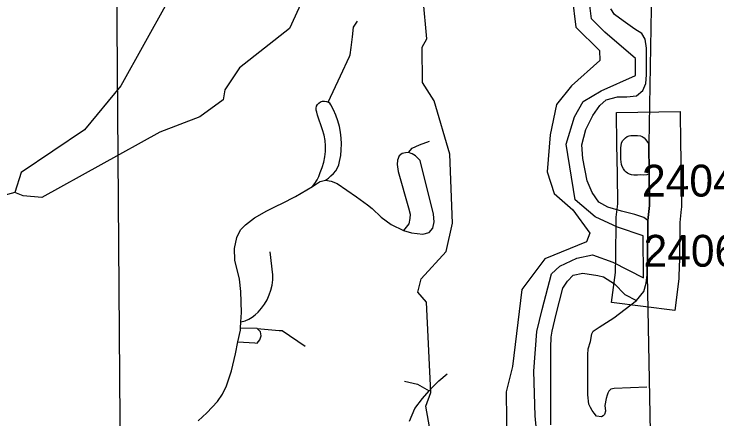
# Model space of a CAD drawing. Extents: x 23.6 to 68.7, y -63 to -29.
# Drawn here: x 49.563 to 50.225, y -48.917 to -48.536 of the extents above; entities that cross this region are included whole.
import ezdxf

# ---------------------------------------------------------------- set-up
doc = ezdxf.new("R2010")
doc.units = 0
for name, color, linetype in [('tdCoCityStreetMajor', 7, 'Continuous'), ('tdCoCityStreetMinor', 7, 'Continuous'), ('tdCoCorpBndry', 7, 'Continuous'), ('tdCoHydroRiver', 7, 'Continuous'), ('tdCoSecRdNmbr', 7, 'Continuous'), ('tdCoSecRteBand', 7, 'Continuous'), ('tdCoSecRteCL', 7, 'Continuous'), ('tdCoSectLine', 7, 'Continuous'), ('tdCoSectLinePart', 7, 'Continuous'), ('tdCoStPrkRd', 7, 'Continuous'), ('tdCoSurfBitum', 7, 'Continuous'), ('tdCoSurfGravel', 7, 'Continuous')]:
    doc.layers.add(name, color=color, linetype=linetype)

msp = doc.modelspace()

# ---------------------------------------------------------------- linework, layer by layer
at = {"layer": 'tdCoCityStreetMajor'}
msp.add_lwpolyline([(50.06853, -48.92278), (50.06853, -48.85028), (50.06902, -48.84042), (50.07001, -48.83466), (50.07363, -48.81871), (50.08004, -48.79422), (50.08415, -48.78781), (50.08974, -48.78205), (50.09878, -48.78008), (50.11276, -48.78222), (50.11818, -48.78353), (50.1287, -48.79027), (50.1384, -48.80014), (50.1492, -48.80598), (50.15639, -48.79757), (50.15836, -48.78968), (50.15934, -48.78183)], dxfattribs=at)
at = {"layer": 'tdCoCityStreetMinor'}
for points in [[(50.16009, -48.73074), (50.15639, -48.72778), (50.14776, -48.72507), (50.13518, -48.72186), (50.12236, -48.71792), (50.11397, -48.71323), (50.10756, -48.70411), (50.10288, -48.69325), (50.09868, -48.67229), (50.0977, -48.65922), (50.10164, -48.64492), (50.10805, -48.63185), (50.11471, -48.62248), (50.12088, -48.61705), (50.13148, -48.61434), (50.14036, -48.61409), (50.14924, -48.61311), (50.1554, -48.60818), (50.15812, -48.60176), (50.15886, -48.59338), (50.15861, -48.56847), (50.15738, -48.55984), (50.15442, -48.55466), (50.14776, -48.55047), (50.13691, -48.54258), (50.12852, -48.53666), (50.12507, -48.53123)], [(50.16131, -48.68668), (50.15904, -48.68765), (50.15637, -48.68778), (50.1535, -48.68773), (50.15017, -48.68782), (50.14692, -48.68778), (50.1447, -48.68753), (50.14277, -48.68708), (50.141, -48.68613), (50.13956, -48.68502), (50.13833, -48.68375), (50.13718, -48.6821), (50.1359, -48.67988), (50.13521, -48.67775), (50.13496, -48.6754), (50.13471, -48.67286), (50.13463, -48.6701), (50.13467, -48.66546), (50.13471, -48.66213), (50.13484, -48.65991), (50.13525, -48.65773), (50.13607, -48.65559), (50.13734, -48.65428), (50.13903, -48.6528), (50.14067, -48.65165), (50.14248, -48.65103), (50.144, -48.65066), (50.14589, -48.6505), (50.14778, -48.65054), (50.15021, -48.65058), (50.15304, -48.65083), (50.15473, -48.65144), (50.1567, -48.65292), (50.15814, -48.65465), (50.15958, -48.65699), (50.16094, -48.65849)], [(50.15894, -48.88737), (50.12836, -48.88869), (50.12523, -48.88934), (50.12408, -48.89017), (50.1231, -48.89132), (50.12244, -48.89312), (50.12162, -48.89493), (50.12079, -48.89822), (50.11964, -48.9048), (50.12014, -48.91022), (50.11932, -48.91318), (50.11784, -48.91433), (50.11619, -48.91548), (50.11159, -48.91466), (50.10929, -48.91203), (50.10748, -48.9094), (50.10583, -48.90661), (50.10452, -48.90348), (50.10353, -48.8946), (50.10337, -48.87488), (50.10337, -48.85696), (50.10386, -48.85153), (50.10583, -48.84462), (50.10715, -48.83739), (50.10846, -48.83476), (50.11415, -48.8311), (50.12789, -48.82224), (50.1492, -48.80598)]]:
    msp.add_lwpolyline(points, dxfattribs=at)
at = {"layer": 'tdCoCorpBndry'}
for points in [[(50.16386, -48.49444), (50.16094, -48.65849), (50.16131, -48.68669), (50.16169, -48.71651), (50.16009, -48.73074), (50.15984, -48.76576), (50.15935, -48.78179), (50.16336, -48.99552)], [(50.05812, -48.9617), (50.05384, -48.91445), (50.05261, -48.87243), (50.05533, -48.83504), (50.06037, -48.81436), (50.06936, -48.78086), (50.07698, -48.77356), (50.09311, -48.76605), (50.10784, -48.76291), (50.12703, -48.76992), (50.15606, -48.78466), (50.15548, -48.74513), (50.13144, -48.73688), (50.11022, -48.72706), (50.09165, -48.71117), (50.08293, -48.65872), (50.09104, -48.63311), (50.09911, -48.61844), (50.11596, -48.60855), (50.14853, -48.5942), (50.14853, -48.57799), (50.11943, -48.55319), (50.10677, -48.54082), (50.10479, -48.52317)]]:
    msp.add_lwpolyline(points, dxfattribs=at)
at = {"layer": 'tdCoHydroRiver'}
for points in [[(49.77787, -48.38471), (49.77057, -48.43846), (49.75822, -48.46385), (49.72062, -48.48953), (49.7129, -48.50539), (49.70681, -48.52598), (49.66346, -48.60381), (49.62918, -48.64523), (49.56964, -48.68534), (49.56353, -48.70435)], [(50.09635, -48.49329), (50.08875, -48.52021), (50.09222, -48.54859), (50.11456, -48.57044), (50.11466, -48.57991), (50.08809, -48.60388), (50.07407, -48.6214), (50.06807, -48.64988), (50.06529, -48.68464), (50.07183, -48.70509), (50.08937, -48.72068), (50.10539, -48.74261), (50.10232, -48.75053), (50.06304, -48.76675), (50.04125, -48.7954), (50.03257, -48.86811)], [(50.00565, -49.00416), (49.98823, -48.99962), (49.97864, -48.98867), (49.97854, -48.9792), (49.97216, -48.97296), (49.9721, -48.96822), (49.97048, -48.96351), (49.9656, -48.95093), (49.95594, -48.93367), (49.95089, -48.90531), (49.95549, -48.89263), (49.9514, -48.80744), (49.94341, -48.79805), (49.94643, -48.78539), (49.96983, -48.75988), (49.97585, -48.73298), (49.97356, -48.66828), (49.9588, -48.61793), (49.94757, -48.60069), (49.9472, -48.56754), (49.95185, -48.5596), (49.94828, -48.52175)], [(49.83464, -48.523), (49.82231, -48.54997), (49.77535, -48.58679), (49.76137, -48.60746), (49.75989, -48.61696), (49.73797, -48.63298), (49.70025, -48.6476), (49.58884, -48.70881), (49.57146, -48.70742), (49.56353, -48.70435)], [(49.56353, -48.70435), (49.55094, -48.70765), (49.53065, -48.72839), (49.51535, -48.77276), (49.50345, -48.83919), (49.48814, -48.88356), (49.4695, -48.9106), (49.45866, -48.92966), (49.44962, -48.96923), (49.44495, -48.97559), (49.44386, -49.0198), (49.46366, -49.09851), (49.46567, -49.13795), (49.47707, -49.1694), (49.48029, -49.17568), (49.48357, -49.18669), (49.48843, -49.19769), (49.49982, -49.22914), (49.50199, -49.28278)], [(50.03257, -48.86811), (50.02652, -48.89186), (50.02738, -48.97078), (50.01814, -48.9914), (50.00565, -49.00416)]]:
    msp.add_lwpolyline(points, dxfattribs=at)
at = {"layer": 'tdCoSecRteBand'}
msp.add_lwpolyline([(50.18541, -48.81531), (50.12587, -48.8079), (50.12941, -48.77947), (50.12984, -48.76519), (50.13009, -48.73053), (50.1301, -48.72895), (50.13028, -48.72738), (50.13167, -48.71501), (50.13132, -48.68707), (50.13094, -48.65893), (50.13054, -48.62894), (50.19054, -48.62814), (50.19094, -48.65813), (50.19131, -48.68629), (50.19131, -48.6863), (50.19131, -48.68631), (50.19169, -48.71613), (50.19171, -48.718), (50.1915, -48.71986), (50.19008, -48.73253), (50.18984, -48.76597), (50.18984, -48.76632), (50.18983, -48.76668), (50.18933, -48.78271), (50.18929, -48.78411), (50.18912, -48.78549), (50.18911, -48.78554), (50.18541, -48.81531)], dxfattribs=at)
at = {"layer": 'tdCoSecRteCL'}
msp.add_lwpolyline([(50.15934, -48.78183), (50.15935, -48.78179), (50.15984, -48.76576), (50.16009, -48.73074), (50.16169, -48.71651), (50.16131, -48.68668), (50.16094, -48.65853)], dxfattribs=at)
at = {"layer": 'tdCoSectLine'}
msp.add_lwpolyline([(49.65937, -48.50476), (49.66684, -49.49788)], dxfattribs=at)
at = {"layer": 'tdCoSectLinePart'}
msp.add_lwpolyline([(49.65937, -48.50476), (49.66684, -49.49788)], dxfattribs=at)
at = {"layer": 'tdCoStPrkRd'}
for p, q in [((49.88161, -48.55762), (49.88277, -48.54874)), ((49.88277, -48.54874), (49.88638, -48.54299)), ((49.88046, -48.56781), (49.88161, -48.55762)), ((49.87964, -48.57455), (49.88046, -48.56781)), ((49.8788, -48.57632), (49.87964, -48.57455)), ((49.87027, -48.59428), (49.8788, -48.57632)), ((49.85888, -48.61918), (49.87027, -48.59428)), ((49.84794, -48.6231), (49.84881, -48.62142)), ((49.84881, -48.62142), (49.85006, -48.62001)), ((49.85006, -48.62001), (49.85163, -48.61895)), ((49.85163, -48.61895), (49.85341, -48.61832)), ((49.85341, -48.61832), (49.85529, -48.61814)), ((49.85529, -48.61814), (49.85715, -48.61843)), ((49.85715, -48.61843), (49.85888, -48.61918)), ((49.86028, -48.62023), (49.85888, -48.61918)), ((49.86139, -48.62157), (49.86028, -48.62023)), ((49.86395, -48.62647), (49.86139, -48.62157)), ((49.84752, -48.62494), (49.84794, -48.6231)), ((49.84757, -48.62682), (49.84752, -48.62494)), ((49.84808, -48.62864), (49.84757, -48.62682)), ((49.84873, -48.6316), (49.84808, -48.62864)), ((49.86614, -48.63154), (49.86395, -48.62647)), ((49.8535, -48.64525), (49.84873, -48.6316)), ((49.86796, -48.63676), (49.86614, -48.63154)), ((49.8694, -48.6421), (49.86796, -48.63676)), ((49.85491, -48.65022), (49.8535, -48.64525)), ((49.87044, -48.64753), (49.8694, -48.6421)), ((49.87108, -48.65302), (49.87044, -48.64753)), ((49.85583, -48.6553), (49.85491, -48.65022)), ((49.87131, -48.65854), (49.87108, -48.65302)), ((49.85628, -48.66044), (49.85583, -48.6553)), ((49.85623, -48.66561), (49.85628, -48.66044)), ((49.87115, -48.66407), (49.87131, -48.65854)), ((49.93787, -48.66259), (49.94474, -48.65927)), ((49.94474, -48.65927), (49.95413, -48.65596)), ((49.85569, -48.67074), (49.85623, -48.66561)), ((49.87058, -48.66956), (49.87115, -48.66407)), ((49.92864, -48.66764), (49.92556, -48.66985)), ((49.93156, -48.66685), (49.92864, -48.66764)), ((49.93456, -48.66669), (49.93156, -48.66685)), ((49.93456, -48.66669), (49.93787, -48.66259)), ((49.93787, -48.66788), (49.93456, -48.66669)), ((49.94119, -48.66977), (49.93787, -48.66788)), ((49.85466, -48.67581), (49.85569, -48.67074)), ((49.86879, -48.67815), (49.86961, -48.675)), ((49.86961, -48.675), (49.87058, -48.66956)), ((49.92398, -48.67379), (49.9239, -48.67774)), ((49.92556, -48.66985), (49.92398, -48.67379)), ((49.94537, -48.67411), (49.94119, -48.66977)), ((49.95799, -48.72454), (49.94537, -48.67411)), ((49.8512, -48.68553), (49.85316, -48.68075)), ((49.85316, -48.68075), (49.85466, -48.67581)), ((49.86585, -48.68393), (49.86752, -48.68115)), ((49.86752, -48.68115), (49.86879, -48.67815)), ((49.9239, -48.67774), (49.92485, -48.68437)), ((49.84992, -48.68908), (49.8512, -48.68553)), ((49.86139, -48.68865), (49.86379, -48.68645)), ((49.86379, -48.68645), (49.86585, -48.68393)), ((49.92485, -48.68437), (49.93448, -48.71878)), ((49.84392, -48.69862), (49.85057, -48.69424)), ((49.84626, -48.69566), (49.84827, -48.69247)), ((49.84827, -48.69247), (49.84992, -48.68908)), ((49.85057, -48.69424), (49.85115, -48.69385)), ((49.85115, -48.69385), (49.85641, -48.6927)), ((49.85641, -48.6927), (49.85905, -48.69085)), ((49.85641, -48.6927), (49.86167, -48.69352)), ((49.85905, -48.69085), (49.86139, -48.68865)), ((49.86167, -48.69352), (49.86726, -48.69583)), ((49.82797, -48.70799), (49.84392, -48.69862)), ((49.84392, -48.69862), (49.84626, -48.69566)), ((49.86726, -48.69583), (49.88535, -48.70832)), ((49.81498, -48.71473), (49.82797, -48.70799)), ((49.81051, -48.71686), (49.81498, -48.71473)), ((49.88535, -48.70832), (49.89571, -48.71588)), ((49.78934, -48.72821), (49.80084, -48.72147)), ((49.80084, -48.72147), (49.81051, -48.71686)), ((49.89571, -48.71588), (49.90031, -48.71934)), ((49.90031, -48.71934), (49.90869, -48.72739)), ((49.93448, -48.71878), (49.93598, -48.72454)), ((49.90869, -48.72739), (49.91823, -48.7343)), ((49.93598, -48.72454), (49.93582, -48.72864)), ((49.95855, -48.73172), (49.95799, -48.72454)), ((49.77618, -48.73923), (49.78079, -48.73463)), ((49.78079, -48.73463), (49.78934, -48.72821)), ((49.91823, -48.7343), (49.92973, -48.74005)), ((49.93487, -48.73361), (49.92973, -48.74005)), ((49.93582, -48.72864), (49.93487, -48.73361)), ((49.95736, -48.73779), (49.95855, -48.73172)), ((49.77257, -48.74663), (49.77618, -48.73923)), ((49.92973, -48.74005), (49.93732, -48.74229)), ((49.95405, -48.74198), (49.95736, -48.73779)), ((49.77043, -48.75682), (49.77257, -48.74663)), ((49.93732, -48.74229), (49.94789, -48.74356)), ((49.94789, -48.74356), (49.95405, -48.74198)), ((49.77092, -48.76784), (49.77043, -48.75682)), ((49.80666, -48.78169), (49.8042, -48.75999)), ((49.77536, -48.78592), (49.77092, -48.76784)), ((49.77651, -48.79743), (49.77536, -48.78592)), ((49.8059, -48.79137), (49.80652, -48.78655)), ((49.80652, -48.78655), (49.80666, -48.78169)), ((49.8048, -48.7961), (49.8059, -48.79137)), ((49.77701, -48.81716), (49.77651, -48.79743)), ((49.80121, -48.80512), (49.80323, -48.8007)), ((49.80323, -48.8007), (49.8048, -48.7961)), ((49.79877, -48.80931), (49.80121, -48.80512)), ((49.79269, -48.81688), (49.79592, -48.81325)), ((49.79592, -48.81325), (49.79877, -48.80931)), ((49.77648, -48.82603), (49.77701, -48.81716)), ((49.7871, -48.82171), (49.79004, -48.81946)), ((49.79004, -48.81946), (49.79269, -48.81688)), ((49.77613, -48.83203), (49.77648, -48.82603)), ((49.77648, -48.82603), (49.78052, -48.8251)), ((49.78052, -48.8251), (49.78391, -48.8236)), ((49.78391, -48.8236), (49.7871, -48.82171)), ((49.7738, -48.84494), (49.77602, -48.83393)), ((49.77602, -48.83393), (49.77613, -48.83203)), ((49.79195, -48.83217), (49.77613, -48.83203)), ((49.79195, -48.83217), (49.81271, -48.83404)), ((49.79489, -48.83554), (49.79195, -48.83217)), ((49.81271, -48.83404), (49.81541, -48.83428)), ((49.79436, -48.8429), (49.79562, -48.83922)), ((49.79562, -48.83922), (49.79489, -48.83554)), ((49.81541, -48.83428), (49.83695, -48.84874)), ((49.77158, -48.85596), (49.7738, -48.84494)), ((49.7738, -48.84494), (49.78965, -48.84581)), ((49.78965, -48.84581), (49.79173, -48.84599)), ((49.79173, -48.84599), (49.79436, -48.8429)), ((49.76763, -48.87223), (49.77158, -48.85596)), ((49.76303, -48.88637), (49.76763, -48.87223)), ((49.96313, -48.88137), (49.97102, -48.87492)), ((49.75909, -48.8941), (49.76303, -48.88637)), ((49.93067, -48.8817), (49.943, -48.88466)), ((49.943, -48.88466), (49.95407, -48.89098)), ((49.95681, -48.88786), (49.96313, -48.88137)), ((49.94769, -48.89822), (49.95407, -48.89098)), ((49.95407, -48.89098), (49.95681, -48.88786)), ((49.75448, -48.901), (49.75909, -48.8941)), ((49.94054, -48.90759), (49.94769, -48.89822)), ((49.74445, -48.91169), (49.75448, -48.901)), ((49.73623, -48.91925), (49.74445, -48.91169)), ((49.93536, -48.91943), (49.94054, -48.90759))]:
    msp.add_line(p, q, dxfattribs=at)
at = {"layer": 'tdCoSurfBitum'}
msp.add_lwpolyline([(50.15934, -48.78183), (50.15935, -48.78179), (50.15984, -48.76576), (50.16009, -48.73074)], dxfattribs=at)
at = {"layer": 'tdCoSurfGravel'}
msp.add_lwpolyline([(50.16009, -48.73074), (50.16169, -48.71651), (50.16131, -48.68668), (50.16094, -48.65853)], dxfattribs=at)

# ---------------------------------------------------------------- texts
at = {"layer": 'tdCoSecRdNmbr'}
for s, p in [('2404', (50.1545, -48.70812)), ('2406', (50.15595, -48.77412))]:
    msp.add_text(s, height=0.03, rotation=0.03938, dxfattribs=at).set_placement(p)

doc.saveas('drawing.dxf')
